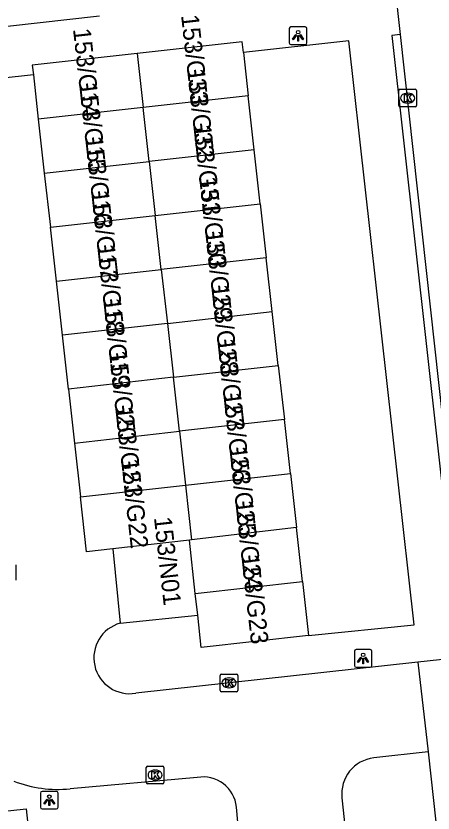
# Model space of a CAD drawing. Extents: x 161253 to 161848, y 384872 to 385383.
# Drawn here: x 161305.34 to 161328.98, y 385154.91 to 385200.09 of the extents above; entities that cross this region are included whole.
import ezdxf

# ---------------------------------------------------------------- set-up
doc = ezdxf.new("R2010")
doc.units = 0
for name, color, linetype in [('IMGEO_Kolk', 7, 'Continuous'), ('IMGEO_Lichtpunt', 7, 'Continuous'), ('IMGEO_Pand', 7, 'Continuous'), ('IMGEO_Pand_nummerreeks', 7, 'Continuous'), ('IMGEO_Rijbaan_lokaal_open', 7, 'Continuous'), ('IMGEO_Voetpad_open', 7, 'Continuous')]:
    doc.layers.add(name, color=color, linetype=linetype)

msp = doc.modelspace()

# ---------------------------------------------------------------- linework, layer by layer
at = {"layer": 'IMGEO_Kolk'}
for p, q in [((161327.046, 385195.008), (161327.046, 385195.86)), ((161327.121, 385195.934), (161327.973, 385195.934)), ((161327.534, 385195.714), (161327.559, 385195.714)), ((161328.047, 385195.86), (161328.047, 385195.008)), ((161327.973, 385194.934), (161327.121, 385194.934)), ((161327.557, 385195.154), (161327.532, 385195.154)), ((161305.336, 385168.974), (161305.336, 385168.122)), ((161316.918, 385161.866), (161316.918, 385162.718)), ((161316.993, 385162.792), (161317.845, 385162.792)), ((161317.919, 385162.718), (161317.919, 385161.866)), ((161317.406, 385162.572), (161317.431, 385162.572)), ((161317.845, 385161.792), (161316.993, 385161.792)), ((161317.429, 385162.012), (161317.404, 385162.012)), ((161312.726, 385156.645), (161312.726, 385157.497)), ((161312.801, 385157.571), (161313.653, 385157.571)), ((161313.214, 385157.351), (161313.239, 385157.351)), ((161313.727, 385157.497), (161313.727, 385156.645)), ((161313.237, 385156.791), (161313.212, 385156.791)), ((161313.653, 385156.571), (161312.801, 385156.571))]:
    msp.add_line(p, q, dxfattribs=at)
for points in [[(161327.046, 385195.008), (161327.046, 385195.86)], [(161327.121, 385195.934), (161327.973, 385195.934)], [(161328.047, 385195.86), (161328.047, 385195.008)], [(161327.367, 385195.634), (161327.49, 385195.634), (161327.49, 385195.483), (161327.62, 385195.634), (161327.784, 385195.634), (161327.638, 385195.483), (161327.791, 385195.234), (161327.639, 385195.234), (161327.554, 385195.398), (161327.49, 385195.331), (161327.49, 385195.234), (161327.367, 385195.234), (161327.367, 385195.634)], [(161327.973, 385194.934), (161327.121, 385194.934)], [(161305.336, 385168.974), (161305.336, 385168.122)], [(161316.918, 385161.866), (161316.918, 385162.718)], [(161316.993, 385162.792), (161317.845, 385162.792)], [(161317.919, 385162.718), (161317.919, 385161.866)], [(161317.239, 385162.492), (161317.362, 385162.492), (161317.362, 385162.341), (161317.492, 385162.492), (161317.656, 385162.492), (161317.51, 385162.341), (161317.663, 385162.092), (161317.511, 385162.092), (161317.426, 385162.256), (161317.362, 385162.189), (161317.362, 385162.092), (161317.239, 385162.092), (161317.239, 385162.492)], [(161317.845, 385161.792), (161316.993, 385161.792)], [(161312.726, 385156.645), (161312.726, 385157.497)], [(161312.801, 385157.571), (161313.653, 385157.571)], [(161313.047, 385157.271), (161313.17, 385157.271), (161313.17, 385157.12), (161313.3, 385157.271), (161313.464, 385157.271), (161313.318, 385157.12), (161313.471, 385156.871), (161313.319, 385156.871), (161313.234, 385157.035), (161313.17, 385156.968), (161313.17, 385156.871), (161313.047, 385156.871), (161313.047, 385157.271)], [(161313.727, 385157.497), (161313.727, 385156.645)], [(161313.653, 385156.571), (161312.801, 385156.571)]]:
    msp.add_lwpolyline(points, dxfattribs=at)
for centre, start, end in [((161327.123, 385195.858), 91.552, 178.448), ((161327.123, 385195.858), 91.552, 178.448), ((161327.971, 385195.858), 1.552, 88.448), ((161327.971, 385195.858), 1.552, 88.448), ((161327.123, 385195.01), 181.552, 268.448), ((161327.123, 385195.01), 181.552, 268.448), ((161327.971, 385195.01), 271.552, 358.448), ((161327.971, 385195.01), 271.552, 358.448), ((161316.995, 385162.716), 91.552, 178.448), ((161316.995, 385162.716), 91.552, 178.448), ((161317.843, 385162.716), 1.552, 88.448), ((161317.843, 385162.716), 1.552, 88.448), ((161316.995, 385161.868), 181.552, 268.448), ((161316.995, 385161.868), 181.552, 268.448), ((161317.843, 385161.868), 271.552, 358.448), ((161317.843, 385161.868), 271.552, 358.448), ((161312.803, 385157.495), 91.552, 178.448), ((161312.803, 385157.495), 91.552, 178.448), ((161313.651, 385157.495), 1.552, 88.448), ((161313.651, 385157.495), 1.552, 88.448), ((161312.803, 385156.647), 181.552, 268.448), ((161312.803, 385156.647), 181.552, 268.448), ((161313.651, 385156.647), 271.552, 358.448), ((161313.651, 385156.647), 271.552, 358.448)]:
    msp.add_arc(centre, 0.0765, start, end, dxfattribs=at)
for centre, major_axis, ratio, start_param, end_param in [((161327.533, 385195.434), (-0.387, 0.002), 0.722429, 4.712389, 7.853982), ((161327.558, 385195.434), (-0.39, 0.002), 0.717154, 1.570796, 4.712389), ((161317.405, 385162.292), (-0.387, 0.002), 0.722429, 4.712389, 7.853982), ((161317.43, 385162.292), (-0.39, 0.002), 0.717154, 1.570796, 4.712389), ((161313.213, 385157.071), (-0.387, 0.002), 0.722429, 4.712389, 7.853982), ((161313.238, 385157.071), (-0.39, 0.002), 0.717154, 1.570796, 4.712389)]:
    msp.add_ellipse(centre, major_axis=major_axis, ratio=ratio, start_param=start_param, end_param=end_param, dxfattribs=at)
at = {"layer": 'IMGEO_Lichtpunt'}
for p, q in [((161320.836, 385199.373), (161320.836, 385198.566)), ((161320.836, 385199.373), (161320.836, 385198.566)), ((161321.738, 385199.468), (161320.93, 385199.468)), ((161321.738, 385199.468), (161320.93, 385199.468)), ((161321.832, 385198.566), (161321.832, 385199.373)), ((161321.832, 385198.566), (161321.832, 385199.373)), ((161320.93, 385198.472), (161321.738, 385198.472)), ((161320.93, 385198.472), (161321.738, 385198.472)), ((161324.522, 385164.081), (161324.522, 385163.274)), ((161324.522, 385164.081), (161324.522, 385163.274)), ((161325.424, 385164.176), (161324.616, 385164.176)), ((161325.424, 385164.176), (161324.616, 385164.176)), ((161325.518, 385163.274), (161325.518, 385164.081)), ((161325.518, 385163.274), (161325.518, 385164.081)), ((161324.616, 385163.18), (161325.424, 385163.18)), ((161324.616, 385163.18), (161325.424, 385163.18)), ((161306.726, 385156.047), (161306.726, 385155.24)), ((161306.726, 385156.047), (161306.726, 385155.24)), ((161307.628, 385156.142), (161306.82, 385156.142)), ((161307.628, 385156.142), (161306.82, 385156.142)), ((161307.722, 385155.24), (161307.722, 385156.047)), ((161307.722, 385155.24), (161307.722, 385156.047)), ((161306.82, 385155.146), (161307.628, 385155.146)), ((161306.82, 385155.146), (161307.628, 385155.146))]:
    msp.add_line(p, q, dxfattribs=at)
for points in [[(161321.21, 385199.037), (161321.249, 385199.009), (161321.061, 385198.747), (161321.023, 385198.774), (161321.21, 385199.037)], [(161321.312, 385198.989), (161321.359, 385198.989), (161321.359, 385198.667), (161321.312, 385198.667), (161321.312, 385198.989)], [(161321.422, 385199.009), (161321.46, 385199.036), (161321.647, 385198.774), (161321.608, 385198.746), (161321.422, 385199.009)], [(161324.896, 385163.745), (161324.935, 385163.717), (161324.747, 385163.455), (161324.709, 385163.482), (161324.896, 385163.745)], [(161324.998, 385163.697), (161325.045, 385163.697), (161325.045, 385163.375), (161324.998, 385163.375), (161324.998, 385163.697)], [(161325.108, 385163.717), (161325.146, 385163.744), (161325.333, 385163.482), (161325.294, 385163.454), (161325.108, 385163.717)], [(161307.1, 385155.711), (161307.139, 385155.683), (161306.951, 385155.421), (161306.913, 385155.448), (161307.1, 385155.711)], [(161307.202, 385155.663), (161307.249, 385155.663), (161307.249, 385155.341), (161307.202, 385155.341), (161307.202, 385155.663)], [(161307.312, 385155.683), (161307.35, 385155.71), (161307.537, 385155.448), (161307.498, 385155.42), (161307.312, 385155.683)]]:
    msp.add_lwpolyline(points, dxfattribs=at)
for centre in [(161321.335, 385199.171), (161325.021, 385163.879), (161307.225, 385155.845)]:
    msp.add_circle(centre, 0.0994, dxfattribs=at)
for centre, start, end in [((161320.93, 385199.373), 90, 180), ((161320.93, 385199.373), 90, 180), ((161321.738, 385199.373), 0, 90), ((161321.738, 385199.373), 0, 90), ((161320.93, 385198.566), 180, 270), ((161320.93, 385198.566), 180, 270), ((161321.738, 385198.566), 270, 0), ((161321.738, 385198.566), 270, 360), ((161324.616, 385164.081), 90, 180), ((161324.616, 385164.081), 90, 180), ((161325.424, 385164.081), 0, 90), ((161325.424, 385164.081), 0, 90), ((161324.616, 385163.274), 180, 270), ((161324.616, 385163.274), 180, 270), ((161325.424, 385163.274), 270, 0), ((161325.424, 385163.274), 270, 360), ((161306.82, 385156.047), 90, 180), ((161306.82, 385156.047), 90, 180), ((161307.628, 385156.047), 0, 90), ((161307.628, 385156.047), 0, 90), ((161306.82, 385155.24), 180, 270), ((161306.82, 385155.24), 180, 270), ((161307.628, 385155.24), 270, 0), ((161307.628, 385155.24), 270, 360)]:
    msp.add_arc(centre, 0.0946, start, end, dxfattribs=at)
at = {"layer": 'IMGEO_Pand'}
for points in [[(161318.232, 385198.013), (161318.164, 385198.625), (161312.214, 385197.961)], [(161312.214, 385197.961), (161306.263, 385197.297), (161306.323, 385196.762)], [(161312.214, 385197.961), (161312.555, 385194.903)], [(161318.232, 385198.013), (161318.505, 385195.567)], [(161306.323, 385196.762), (161306.604, 385194.239)], [(161318.505, 385195.567), (161312.555, 385194.903)], [(161318.847, 385192.508), (161318.505, 385195.567)], [(161312.555, 385194.903), (161306.604, 385194.239)], [(161312.896, 385191.844), (161312.555, 385194.903)], [(161306.604, 385194.239), (161306.946, 385191.18)], [(161318.847, 385192.508), (161312.896, 385191.844)], [(161319.188, 385189.45), (161318.847, 385192.508)], [(161306.946, 385191.18), (161312.896, 385191.844)], [(161312.896, 385191.844), (161313.237, 385188.786)], [(161306.946, 385191.18), (161307.287, 385188.122)], [(161313.237, 385188.786), (161319.188, 385189.45)], [(161319.188, 385189.45), (161319.529, 385186.391)], [(161307.287, 385188.122), (161313.237, 385188.786)], [(161313.579, 385185.727), (161313.237, 385188.786)], [(161307.628, 385185.063), (161307.287, 385188.122)], [(161319.529, 385186.391), (161313.579, 385185.727)], [(161319.87, 385183.333), (161319.529, 385186.391)], [(161307.628, 385185.063), (161313.579, 385185.727)], [(161313.579, 385185.727), (161313.92, 385182.669)], [(161307.97, 385182.005), (161307.628, 385185.063)], [(161313.92, 385182.669), (161319.87, 385183.333)], [(161320.212, 385180.274), (161319.87, 385183.333)], [(161313.92, 385182.669), (161307.97, 385182.005)], [(161313.92, 385182.669), (161314.261, 385179.61)], [(161308.311, 385178.946), (161307.97, 385182.005)], [(161314.261, 385179.61), (161320.212, 385180.274)], [(161320.212, 385180.274), (161320.553, 385177.216)], [(161314.261, 385179.61), (161308.311, 385178.946)], [(161314.602, 385176.552), (161314.261, 385179.61)], [(161308.311, 385178.946), (161308.652, 385175.888)], [(161320.553, 385177.216), (161314.602, 385176.552)], [(161320.894, 385174.157), (161320.553, 385177.216)], [(161308.652, 385175.888), (161314.602, 385176.552)], [(161314.602, 385176.552), (161314.944, 385173.493)], [(161308.652, 385175.888), (161308.994, 385172.829)], [(161314.944, 385173.493), (161320.894, 385174.157)], [(161320.894, 385174.157), (161321.235, 385171.099)], [(161308.994, 385172.829), (161314.944, 385173.493)], [(161314.944, 385173.493), (161315.29, 385170.392)], [(161310.825, 385169.894), (161309.34, 385169.728), (161308.994, 385172.829)], [(161321.235, 385171.099), (161315.29, 385170.392)], [(161321.577, 385168.04), (161321.235, 385171.099)], [(161315.168, 385170.378), (161310.825, 385169.894)], [(161315.29, 385170.392), (161315.168, 385170.378)], [(161315.504, 385167.363), (161315.168, 385170.378)], [(161310.825, 385169.894), (161311.253, 385165.674)], [(161315.504, 385167.363), (161321.577, 385168.04)], [(161321.577, 385168.04), (161321.918, 385164.982)], [(161315.641, 385166.137), (161315.504, 385167.363)], [(161311.253, 385165.674), (161315.641, 385166.137)], [(161321.918, 385164.982), (161315.846, 385164.304), (161315.641, 385166.137)], [(161291.96, 385153.649), (161305.913, 385155.151), (161306.352, 385151.066)]]:
    msp.add_lwpolyline(points, dxfattribs=at)
at = {"layer": 'IMGEO_Rijbaan_lokaal_open'}
for points in [[(161327.141, 385199.049), (161326.822, 385201.971), (161321.575, 385250), (161319.33, 385271.321), (161319.259, 385272.292), (161319.265, 385273.638), (161319.391, 385274.978), (161319.678, 385276.452)], [(161331.038, 385163.711), (161327.141, 385199.049)], [(161306.323, 385196.762), (161298.591, 385195.9)], [(161328.129, 385163.466), (161312.135, 385161.71)], [(161328.129, 385163.466), (161328.7, 385158.391)], [(161328.7, 385158.391), (161325.63, 385158.041)], [(161315.615, 385156.929), (161308.402, 385156.292)], [(161323.818, 385155.771), (161332.231, 385077.462)], [(161318.074, 385152.697), (161317.833, 385155.253)]]:
    msp.add_lwpolyline(points, dxfattribs=at)
for centre, radius, start, end in [((161311.786, 385163.713), 2.033, 105.2118, 279.8764), ((161325.863, 385155.996), 2.058, 96.5151, 186.2885), ((161315.958, 385155.077), 1.884, 5.3648, 100.4832), ((161307.699, 385163.083), 6.828, 248.748, 275.9116)]:
    msp.add_arc(centre, radius, start, end, dxfattribs=at)
at = {"layer": 'IMGEO_Voetpad_open'}
for points in [[(161284.477, 385197.232), (161310.083, 385200.098)], [(161327.141, 385199.049), (161326.646, 385198.993), (161330.574, 385163.733)], [(161321.918, 385164.982), (161327.91, 385165.578), (161324.218, 385198.681), (161318.232, 385198.013)], [(161330.574, 385163.733), (161328.129, 385163.466)], [(161328.7, 385158.391), (161337.698, 385076.275)]]:
    msp.add_lwpolyline(points, dxfattribs=at)

# ---------------------------------------------------------------- texts
at = {"layer": 'IMGEO_Pand_nummerreeks'}
for s, rotation, p in [('153/G33', 276.3654, (161314.697, 385200.122)), ('153/G14', 276.3711, (161308.57, 385199.346)), ('153/G32', 276.3669, (161315.037, 385197.07)), ('153/G15', 276.3685, (161308.911, 385196.288)), ('153/G31', 276.3669, (161315.391, 385193.895)), ('153/G16', 276.3685, (161309.253, 385193.23)), ('153/G30', 276.3669, (161315.721, 385190.943)), ('153/G17', 276.3685, (161309.594, 385190.171)), ('153/G29', 276.3669, (161316.061, 385187.891)), ('153/G18', 276.3685, (161309.936, 385187.11)), ('153/G28', 276.3669, (161316.403, 385184.826)), ('153/G19', 276.3685, (161310.276, 385184.057)), ('153/G27', 276.3669, (161316.744, 385181.771)), ('153/G20', 276.3685, (161310.608, 385181.083)), ('153/G26', 276.3669, (161317.086, 385178.713)), ('153/G21', 276.3685, (161310.961, 385177.919)), ('153/G25', 276.3669, (161317.427, 385175.654)), ('153/G22', 276.3685, (161311.292, 385174.954)), ('153/G24', 276.3669, (161317.768, 385172.596)), ('153/N01', 276.3736, (161313.16, 385171.663)), ('153/G23', 276.3669, (161318.109, 385169.537))]:
    msp.add_text(s, height=1, rotation=rotation, dxfattribs=at).set_placement(p)

doc.saveas('drawing.dxf')
